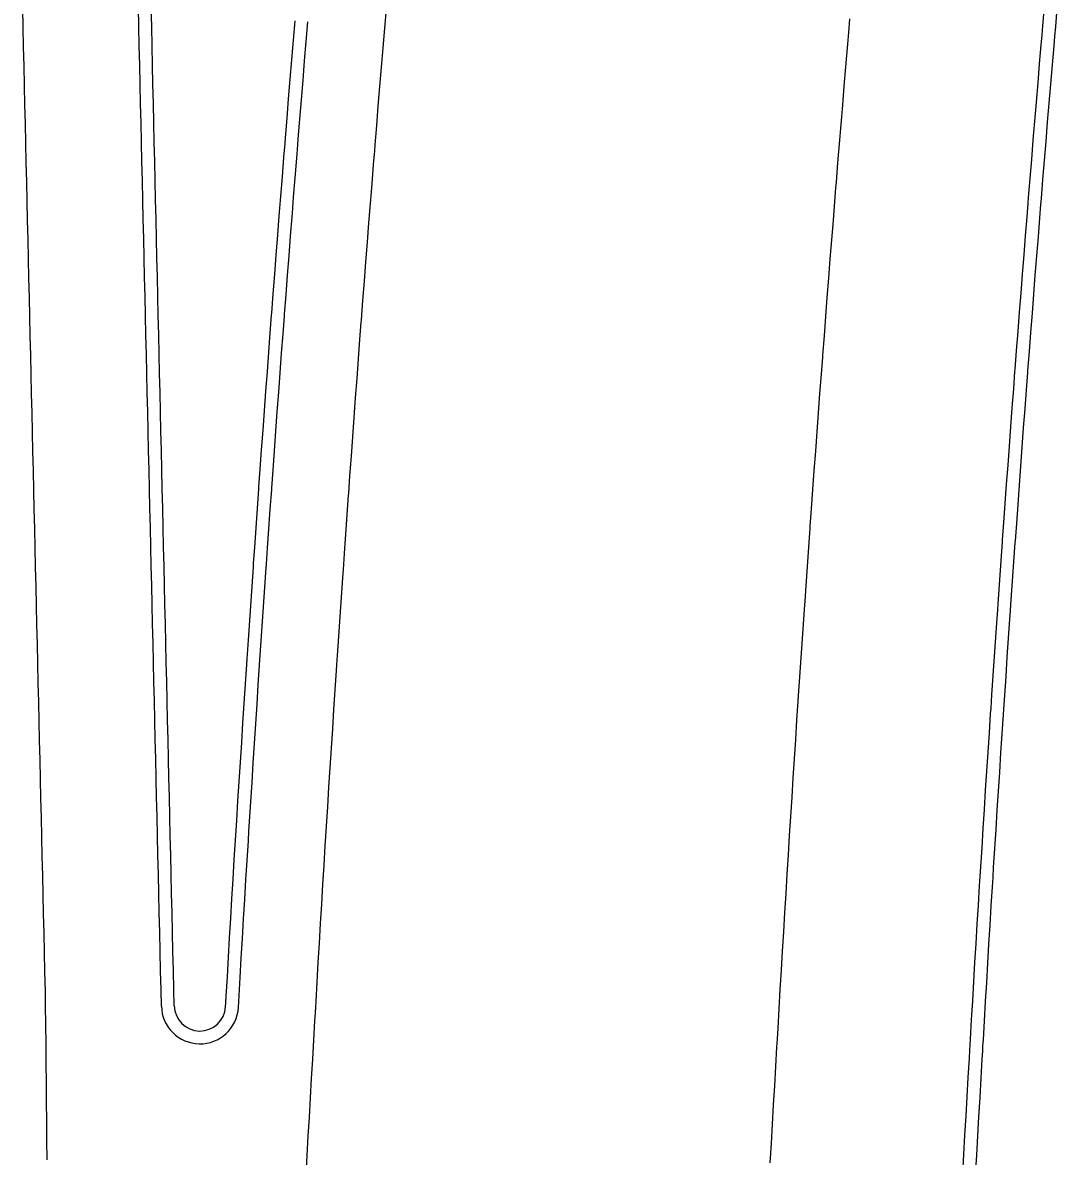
# Model space of a CAD drawing. Extents: x 2145147 to 2158018, y 137519 to 148068.
# Drawn here: x 2150899.1 to 2150952.8, y 141088.2 to 141147 of the extents above; entities that cross this region are included whole.
import ezdxf

# ---------------------------------------------------------------- set-up
doc = ezdxf.new("R2010")
doc.units = 0
doc.layers.add('PR_Phasing_Pavement_1', color=7, linetype='Continuous')

msp = doc.modelspace()

# ---------------------------------------------------------------- linework, layer by layer
at = {"layer": 'PR_Phasing_Pavement_1'}
for points in [[(2150900.317, 141096.054), (2150900.3, 141096.8), (2150900.277, 141097.8), (2150900.254, 141098.8), (2150900.231, 141099.8), (2150900.208, 141100.8), (2150900.185, 141101.799), (2150900.162, 141102.799), (2150900.139, 141103.799), (2150900.116, 141104.799), (2150900.093, 141105.799), (2150900.07, 141106.799), (2150900.047, 141107.798), (2150900.024, 141108.798), (2150900.001, 141109.798), (2150899.978, 141110.798), (2150899.955, 141111.798), (2150899.932, 141112.798), (2150899.909, 141113.797), (2150899.886, 141114.797), (2150899.863, 141115.797), (2150899.84, 141116.797), (2150899.816, 141117.797), (2150899.793, 141118.797), (2150899.77, 141119.796), (2150899.747, 141120.796), (2150899.724, 141121.796), (2150899.701, 141122.796), (2150899.678, 141123.796), (2150899.655, 141124.796), (2150899.632, 141125.795), (2150899.609, 141126.795), (2150899.586, 141127.795), (2150899.563, 141128.795), (2150899.54, 141129.795), (2150899.517, 141130.795), (2150899.494, 141131.794), (2150899.471, 141132.794), (2150899.448, 141133.794), (2150899.425, 141134.794), (2150899.402, 141135.794), (2150899.379, 141136.794), (2150899.356, 141137.794), (2150899.333, 141138.793), (2150899.31, 141139.793), (2150899.287, 141140.793), (2150899.264, 141141.793), (2150899.24, 141142.793), (2150899.217, 141143.793), (2150899.194, 141144.792), (2150899.171, 141145.792), (2150899.148, 141146.792), (2150899.125, 141147.792)], [(2150906.319, 141096.014), (2150906.3, 141096.853), (2150906.277, 141097.853), (2150906.254, 141098.852), (2150906.231, 141099.852), (2150906.208, 141100.852), (2150906.185, 141101.852), (2150906.162, 141102.852), (2150906.139, 141103.852), (2150906.116, 141104.851), (2150906.093, 141105.851), (2150906.07, 141106.851), (2150906.047, 141107.851), (2150906.024, 141108.851), (2150906.001, 141109.851), (2150905.978, 141110.85), (2150905.954, 141111.85), (2150905.931, 141112.85), (2150905.908, 141113.85), (2150905.885, 141114.85), (2150905.862, 141115.85), (2150905.839, 141116.849), (2150905.816, 141117.849), (2150905.793, 141118.849), (2150905.77, 141119.849), (2150905.747, 141120.849), (2150905.724, 141121.849), (2150905.701, 141122.848), (2150905.678, 141123.848), (2150905.655, 141124.848), (2150905.632, 141125.848), (2150905.609, 141126.848), (2150905.586, 141127.848), (2150905.563, 141128.848), (2150905.54, 141129.847), (2150905.517, 141130.847), (2150905.494, 141131.847), (2150905.471, 141132.847), (2150905.448, 141133.847), (2150905.425, 141134.847), (2150905.402, 141135.846), (2150905.378, 141136.846), (2150905.355, 141137.846), (2150905.332, 141138.846), (2150905.309, 141139.846), (2150905.286, 141140.846), (2150905.263, 141141.845), (2150905.24, 141142.845), (2150905.217, 141143.845), (2150905.194, 141144.845), (2150905.171, 141145.845), (2150905.148, 141146.845), (2150905.125, 141147.844)], [(2150906.986, 141096.026), (2150906.967, 141096.859), (2150906.944, 141097.858), (2150906.921, 141098.858), (2150906.898, 141099.858), (2150906.875, 141100.858), (2150906.852, 141101.858), (2150906.828, 141102.858), (2150906.805, 141103.857), (2150906.782, 141104.857), (2150906.759, 141105.857), (2150906.736, 141106.857), (2150906.713, 141107.857), (2150906.69, 141108.857), (2150906.667, 141109.856), (2150906.644, 141110.856), (2150906.621, 141111.856), (2150906.598, 141112.856), (2150906.575, 141113.856), (2150906.552, 141114.856), (2150906.529, 141115.855), (2150906.506, 141116.855), (2150906.483, 141117.855), (2150906.46, 141118.855), (2150906.437, 141119.855), (2150906.414, 141120.855), (2150906.391, 141121.854), (2150906.368, 141122.854), (2150906.345, 141123.854), (2150906.322, 141124.854), (2150906.299, 141125.854), (2150906.276, 141126.854), (2150906.252, 141127.854), (2150906.229, 141128.853), (2150906.206, 141129.853), (2150906.183, 141130.853), (2150906.16, 141131.853), (2150906.137, 141132.853), (2150906.114, 141133.853), (2150906.091, 141134.852), (2150906.068, 141135.852), (2150906.045, 141136.852), (2150906.022, 141137.852), (2150905.999, 141138.852), (2150905.976, 141139.852), (2150905.953, 141140.851), (2150905.93, 141141.851), (2150905.907, 141142.851), (2150905.884, 141143.851), (2150905.861, 141144.851), (2150905.838, 141145.851), (2150905.815, 141146.85), (2150905.792, 141147.85)], [(2150913.825, 141087.267), (2150913.882, 141088.265), (2150913.94, 141089.264), (2150913.997, 141090.262), (2150914.054, 141091.261), (2150914.111, 141092.259), (2150914.168, 141093.257), (2150914.226, 141094.256), (2150914.283, 141095.254), (2150914.307, 141095.673), (2150914.307, 141095.681), (2150914.307, 141095.683), (2150914.322, 141095.944), (2150914.34, 141096.256), (2150914.399, 141097.267), (2150914.457, 141098.278), (2150914.517, 141099.289), (2150914.577, 141100.3), (2150914.637, 141101.31), (2150914.698, 141102.321), (2150914.76, 141103.332), (2150914.822, 141104.342), (2150914.852, 141104.841), (2150914.884, 141105.353), (2150914.947, 141106.364), (2150915.011, 141107.374), (2150915.075, 141108.385), (2150915.14, 141109.395), (2150915.205, 141110.406), (2150915.271, 141111.416), (2150915.337, 141112.427), (2150915.404, 141113.437), (2150915.423, 141113.734), (2150915.471, 141114.447), (2150915.539, 141115.457), (2150915.607, 141116.468), (2150915.676, 141117.478), (2150915.746, 141118.488), (2150915.759, 141118.682), (2150915.816, 141119.498), (2150915.886, 141120.508), (2150915.957, 141121.518), (2150916.029, 141122.529), (2150916.036, 141122.625), (2150916.101, 141123.539), (2150916.173, 141124.548), (2150916.247, 141125.558), (2150916.32, 141126.568), (2150916.394, 141127.578), (2150916.469, 141128.588), (2150916.544, 141129.598), (2150916.62, 141130.607), (2150916.689, 141131.514), (2150916.696, 141131.617), (2150916.773, 141132.627), (2150916.851, 141133.636), (2150916.929, 141134.646), (2150917.007, 141135.655), (2150917.086, 141136.665), (2150917.101, 141136.857), (2150917.165, 141137.674), (2150917.245, 141138.684), (2150917.326, 141139.693), (2150917.383, 141140.399), (2150917.407, 141140.702), (2150917.489, 141141.712), (2150917.571, 141142.721), (2150917.653, 141143.73), (2150917.737, 141144.739), (2150917.82, 141145.748), (2150917.905, 141146.757), (2150917.989, 141147.766)], [(2150947.884, 141087.32), (2150947.941, 141088.318), (2150947.998, 141089.316), (2150948.056, 141090.315), (2150948.113, 141091.313), (2150948.17, 141092.311), (2150948.227, 141093.31), (2150948.251, 141093.729), (2150948.252, 141093.736), (2150948.252, 141093.739), (2150948.267, 141094), (2150948.284, 141094.307), (2150948.342, 141095.3), (2150948.399, 141096.293), (2150948.458, 141097.286), (2150948.517, 141098.279), (2150948.576, 141099.272), (2150948.636, 141100.265), (2150948.696, 141101.258), (2150948.757, 141102.251), (2150948.787, 141102.74), (2150948.819, 141103.243), (2150948.881, 141104.236), (2150948.943, 141105.229), (2150949.006, 141106.222), (2150949.07, 141107.215), (2150949.134, 141108.207), (2150949.198, 141109.2), (2150949.263, 141110.193), (2150949.329, 141111.185), (2150949.349, 141111.477), (2150949.395, 141112.178), (2150949.462, 141113.17), (2150949.529, 141114.163), (2150949.597, 141115.155), (2150949.665, 141116.148), (2150949.678, 141116.338), (2150949.734, 141117.14), (2150949.803, 141118.132), (2150949.873, 141119.125), (2150949.943, 141120.117), (2150949.95, 141120.212), (2150950.014, 141121.109), (2150950.085, 141122.101), (2150950.157, 141123.094), (2150950.229, 141124.086), (2150950.302, 141125.078), (2150950.376, 141126.07), (2150950.45, 141127.062), (2150950.524, 141128.054), (2150950.591, 141128.944), (2150950.599, 141129.046), (2150950.675, 141130.038), (2150950.751, 141131.03), (2150950.827, 141132.021), (2150950.904, 141133.013), (2150950.982, 141134.005), (2150950.997, 141134.193), (2150951.06, 141134.997), (2150951.138, 141135.988), (2150951.218, 141136.98), (2150951.273, 141137.673), (2150951.297, 141137.971), (2150951.377, 141138.963), (2150951.458, 141139.954), (2150951.539, 141140.946), (2150951.621, 141141.937), (2150951.703, 141142.929), (2150951.786, 141143.92), (2150951.869, 141144.911), (2150951.953, 141145.902), (2150951.995, 141146.398), (2150952.037, 141146.894), (2150952.122, 141147.885)], [(2150948.55, 141087.281), (2150948.607, 141088.28), (2150948.664, 141089.278), (2150948.721, 141090.277), (2150948.778, 141091.275), (2150948.836, 141092.273), (2150948.893, 141093.272), (2150948.917, 141093.691), (2150948.917, 141093.698), (2150948.917, 141093.701), (2150948.932, 141093.962), (2150948.95, 141094.268), (2150949.007, 141095.261), (2150949.065, 141096.254), (2150949.123, 141097.247), (2150949.182, 141098.239), (2150949.241, 141099.232), (2150949.301, 141100.224), (2150949.362, 141101.217), (2150949.423, 141102.21), (2150949.453, 141102.699), (2150949.484, 141103.202), (2150949.546, 141104.195), (2150949.608, 141105.187), (2150949.671, 141106.179), (2150949.735, 141107.172), (2150949.799, 141108.164), (2150949.864, 141109.156), (2150949.929, 141110.149), (2150949.994, 141111.141), (2150950.014, 141111.433), (2150950.06, 141112.133), (2150950.127, 141113.125), (2150950.194, 141114.118), (2150950.262, 141115.11), (2150950.33, 141116.102), (2150950.343, 141116.292), (2150950.399, 141117.094), (2150950.468, 141118.086), (2150950.538, 141119.078), (2150950.608, 141120.07), (2150950.615, 141120.165), (2150950.679, 141121.062), (2150950.75, 141122.053), (2150950.822, 141123.045), (2150950.894, 141124.037), (2150950.967, 141125.029), (2150951.041, 141126.02), (2150951.114, 141127.012), (2150951.189, 141128.004), (2150951.256, 141128.894), (2150951.264, 141128.995), (2150951.339, 141129.987), (2150951.415, 141130.978), (2150951.492, 141131.97), (2150951.569, 141132.961), (2150951.646, 141133.953), (2150951.661, 141134.141), (2150951.724, 141134.944), (2150951.803, 141135.935), (2150951.882, 141136.927), (2150951.938, 141137.619), (2150951.962, 141137.918), (2150952.042, 141138.909), (2150952.123, 141139.9), (2150952.204, 141140.891), (2150952.285, 141141.882), (2150952.368, 141142.873), (2150952.45, 141143.864), (2150952.534, 141144.855), (2150952.617, 141145.846), (2150952.659, 141146.342), (2150952.702, 141146.837), (2150952.786, 141147.828)], [(2150909.65, 141095.98), (2150909.663, 141096.211), (2150909.681, 141096.524), (2150909.74, 141097.537), (2150909.799, 141098.55), (2150909.858, 141099.564), (2150909.918, 141100.577), (2150909.979, 141101.59), (2150910.04, 141102.603), (2150910.102, 141103.616), (2150910.164, 141104.63), (2150910.195, 141105.129), (2150910.227, 141105.643), (2150910.29, 141106.656), (2150910.354, 141107.669), (2150910.418, 141108.682), (2150910.483, 141109.695), (2150910.548, 141110.707), (2150910.614, 141111.72), (2150910.68, 141112.733), (2150910.747, 141113.746), (2150910.767, 141114.044), (2150910.815, 141114.759), (2150910.883, 141115.771), (2150910.951, 141116.784), (2150911.02, 141117.797), (2150911.09, 141118.809), (2150911.103, 141119.003), (2150911.16, 141119.822), (2150911.231, 141120.835), (2150911.302, 141121.847), (2150911.374, 141122.86), (2150911.381, 141122.957), (2150911.446, 141123.872), (2150911.519, 141124.884), (2150911.592, 141125.897), (2150911.666, 141126.909), (2150911.74, 141127.921), (2150911.815, 141128.934), (2150911.891, 141129.946), (2150911.967, 141130.958), (2150912.035, 141131.866), (2150912.043, 141131.97), (2150912.12, 141132.982), (2150912.198, 141133.994), (2150912.276, 141135.006), (2150912.354, 141136.018), (2150912.434, 141137.03), (2150912.449, 141137.222), (2150912.513, 141138.042), (2150912.593, 141139.054), (2150912.674, 141140.066), (2150912.731, 141140.773), (2150912.755, 141141.077), (2150912.837, 141142.089), (2150912.92, 141143.101), (2150913.002, 141144.112), (2150913.086, 141145.124), (2150913.17, 141146.135), (2150913.254, 141147.147)], [(2150910.316, 141095.945), (2150910.405, 141097.499), (2150910.464, 141098.511), (2150910.524, 141099.524), (2150910.584, 141100.537), (2150910.644, 141101.55), (2150910.705, 141102.563), (2150910.767, 141103.576), (2150910.829, 141104.588), (2150910.86, 141105.088), (2150910.892, 141105.601), (2150910.955, 141106.614), (2150911.019, 141107.627), (2150911.083, 141108.639), (2150911.148, 141109.652), (2150911.213, 141110.664), (2150911.279, 141111.677), (2150911.346, 141112.689), (2150911.413, 141113.702), (2150911.432, 141114), (2150911.48, 141114.714), (2150911.548, 141115.727), (2150911.616, 141116.739), (2150911.686, 141117.751), (2150911.755, 141118.764), (2150911.769, 141118.957), (2150911.825, 141119.776), (2150911.896, 141120.788), (2150911.967, 141121.8), (2150912.039, 141122.812), (2150912.046, 141122.909), (2150912.111, 141123.824), (2150912.184, 141124.836), (2150912.257, 141125.848), (2150912.331, 141126.86), (2150912.405, 141127.872), (2150912.48, 141128.884), (2150912.556, 141129.896), (2150912.631, 141130.908), (2150912.7, 141131.816), (2150912.708, 141131.92), (2150912.785, 141132.931), (2150912.862, 141133.943), (2150912.941, 141134.955), (2150913.019, 141135.966), (2150913.098, 141136.978), (2150913.113, 141137.17), (2150913.178, 141137.989), (2150913.258, 141139.001), (2150913.339, 141140.012), (2150913.395, 141140.719), (2150913.42, 141141.024), (2150913.502, 141142.035), (2150913.584, 141143.046), (2150913.667, 141144.058), (2150913.75, 141145.069), (2150913.834, 141146.08), (2150913.919, 141147.091)], [(2150937.9, 141087.891), (2150937.958, 141088.89), (2150938.015, 141089.888), (2150938.072, 141090.887), (2150938.129, 141091.885), (2150938.186, 141092.883), (2150938.243, 141093.882), (2150938.267, 141094.301), (2150938.268, 141094.308), (2150938.268, 141094.311), (2150938.283, 141094.572), (2150938.301, 141094.88), (2150938.358, 141095.878), (2150938.416, 141096.877), (2150938.475, 141097.875), (2150938.534, 141098.873), (2150938.594, 141099.871), (2150938.654, 141100.87), (2150938.715, 141101.868), (2150938.776, 141102.866), (2150938.807, 141103.358), (2150938.838, 141103.864), (2150938.9, 141104.862), (2150938.963, 141105.86), (2150939.026, 141106.858), (2150939.09, 141107.856), (2150939.155, 141108.854), (2150939.22, 141109.852), (2150939.285, 141110.85), (2150939.351, 141111.847), (2150939.371, 141112.141), (2150939.418, 141112.845), (2150939.485, 141113.843), (2150939.552, 141114.841), (2150939.62, 141115.838), (2150939.689, 141116.836), (2150939.702, 141117.027), (2150939.758, 141117.834), (2150939.827, 141118.831), (2150939.898, 141119.829), (2150939.968, 141120.826), (2150939.975, 141120.922), (2150940.039, 141121.824), (2150940.111, 141122.821), (2150940.183, 141123.819), (2150940.256, 141124.816), (2150940.329, 141125.813), (2150940.403, 141126.81), (2150940.478, 141127.808), (2150940.552, 141128.805), (2150940.62, 141129.7), (2150940.628, 141129.802), (2150940.704, 141130.799), (2150940.78, 141131.796), (2150940.857, 141132.793), (2150940.934, 141133.79), (2150941.012, 141134.787), (2150941.027, 141134.977), (2150941.091, 141135.784), (2150941.17, 141136.781), (2150941.249, 141137.778), (2150941.305, 141138.475), (2150941.33, 141138.775), (2150941.41, 141139.771), (2150941.491, 141140.768), (2150941.573, 141141.765), (2150941.655, 141142.761), (2150941.738, 141143.758), (2150941.821, 141144.754), (2150941.905, 141145.751), (2150941.989, 141146.747), (2150942.031, 141147.246)], [(2150900.391, 141088.037), (2150900.382, 141089.039), (2150900.373, 141090.041), (2150900.365, 141091.043), (2150900.356, 141092.045), (2150900.347, 141093.047), (2150900.338, 141094.049), (2150900.33, 141095.051), (2150900.317, 141096.054)]]:
    msp.add_lwpolyline(points, dxfattribs=at)
for centre, radius, end in [((2150908.319, 141096.06), 2, 356.69771), ((2150908.319, 141096.056), 1.333, 356.72196)]:
    msp.add_arc(centre, radius, 181.32002, end, dxfattribs=at)

doc.saveas('drawing.dxf')
